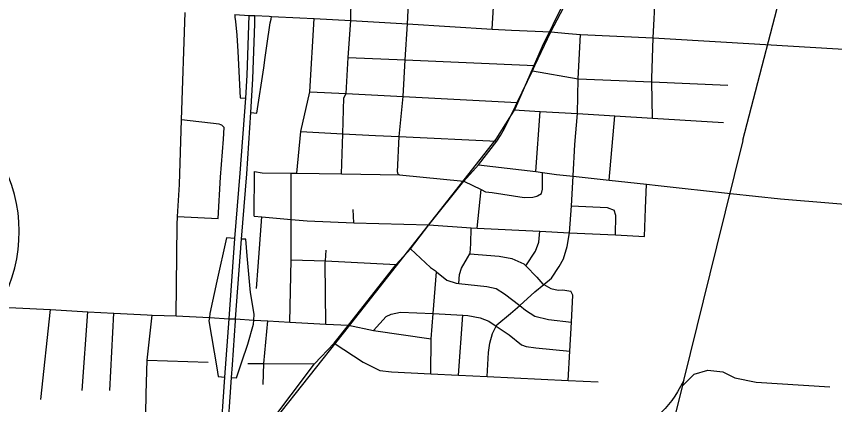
# Model space of a CAD drawing. Extents: x 114604 to 551442, y 316898 to 567001.
# Drawn here: x 208463 to 215201, y 397788 to 400988 of the extents above; entities that cross this region are included whole.
import ezdxf

# ---------------------------------------------------------------- set-up
doc = ezdxf.new("R2010")
doc.units = 0
for name, color, linetype in [('_CIVIL_CONSTRUCTION', 7, 'Continuous'), ('GE_P_Alignment_1000_Bearings', 7, 'Continuous'), ('GE_P_Alignment_100_Cardinal_Points', 7, 'Continuous'), ('GE_P_Alignment_500_Cardinal_Points', 7, 'Continuous'), ('GE_P_Alignment_500_Stations', 7, 'Continuous')]:
    doc.layers.add(name, color=color, linetype=linetype)

msp = doc.modelspace()

# ---------------------------------------------------------------- linework, layer by layer
at = {"layer": '_CIVIL_CONSTRUCTION'}
for points in [[(212864.2, 400859.1), (213048, 401212.9), (213215.5, 401555.3), (213232.2, 401591.7), (213382.9, 401894), (213511.4, 402139.6), (213525.8, 402185), (213646.2, 402425.4), (213667.4, 402474.7), (213786.7, 402725), (213928.6, 403034.7), (214070.1, 403330.2)], [(210057.9, 397016.7), (210115.5, 397085.9), (210173.7, 397162.9), (210246.9, 397248.4), (210532.4, 397613), (210917.8, 398125.5), (211078.8, 398294.9), (211198.5, 398443.9), (211589.4, 398942.1), (211708.4, 399073.6), (211858.2, 399270), (212148.6, 399629.2), (212269.4, 399765.8), (212418.2, 399960.6), (212450.3, 400006.2), (212471.5, 400043.8), (212558.2, 400217.6), (212586.8, 400277.2), (212713.4, 400538.6), (212731.1, 400583.1), (212864.2, 400859.1)]]:
    msp.add_lwpolyline(points, dxfattribs=at)
at = {"layer": 'GE_P_Alignment_1000_Bearings'}
msp.add_line((213950, 397945.8), (213960, 397986.5), dxfattribs=at)
for points in [[(214445.4, 399966.6), (214831.4, 401459.1), (215381.4, 403717.5), (215872.1, 405698.5), (216250.7, 407094.4), (216835.7, 409496.5), (217492.6, 412147), (218312.6, 415394.9), (218871.9, 417669.8)], [(217729.7, 417088.6), (217319.5, 416524.5), (217197.5, 416338.2), (217145.7, 416222.4), (217066.5, 415993.7), (216940.7, 415673.1), (216425, 414123.5), (216354.8, 413870.9), (216255.8, 413556.7), (216173.7, 413117.4), (216156.3, 412749.3), (216118.4, 412204.4), (216085.3, 411763.7), (215956.5, 409499.4), (215888.9, 408435.2), (215803.9, 407002.9), (215746.3, 406887.1), (214644.2, 404577.3), (213854.9, 402901.9), (212791.1, 400740.6), (212569.1, 400228.8), (212412.1, 399976.7), (211153, 398378.5), (210588.3, 397664.1)], [(213960, 397986.5), (214231.7, 399089.7), (214446.6, 399963.8)], [(213950, 397945.8), (214044.7, 398040.7), (214157.3, 398072.7), (214278.9, 398059.7), (214380, 398008.4), (214555.6, 397973.2), (214944.7, 397949.9), (215161.8, 397935.9)], [(213960, 397986.5), (213907, 397894.7), (213884.5, 397858.2), (213860, 397822.9), (213833.7, 397789), (213805.5, 397756.7), (213775.6, 397725.9), (213744.1, 397696.8), (213726.1, 397681.1), (213702.6, 397661.9), (213677.8, 397644.2), (213651.9, 397628.2), (213625, 397614), (213597.3, 397601.6), (213568.8, 397591), (213488.1, 397564), (213458.7, 397555.5), (213428.6, 397549.5), (213398.2, 397546), (213309.8, 397539.7)], [(213825.7, 397445), (213886, 397685.7), (213950, 397945.8)]]:
    msp.add_lwpolyline(points, dxfattribs=at)
at = {"layer": 'GE_P_Alignment_100_Cardinal_Points'}
for p, q in [((212739.1, 399708.8), (212776.8, 400204.1)), ((213342.7, 399637.9), (213390.5, 400167)), ((210419.8, 399340.4), (210423.6, 399709.1)), ((211618.7, 399681.9), (212148.6, 399629.2)), ((212258.5, 399242.8), (212290.2, 399562.1)), ((211241, 399287.7), (211235.3, 399395.5)), ((209790.1, 399339.6), (210125.3, 399322.5)), ((208665.1, 397831.7), (208744.6, 398573.3)), ((209005.6, 397904.7), (209050.7, 398554.4)), ((209231.3, 397904.7), (209265.3, 398543.5)), ((212104.7, 398031.5), (212139.2, 398526)), ((209540.8, 398154.2), (210042.2, 398137.6))]:
    msp.add_line(p, q, dxfattribs=at)
for points in [[(211685.4, 400977.8), (211700.1, 401294.2), (211706.4, 401670.8), (211725.2, 401975.6), (211742.6, 402258.2), (211743, 402266.6), (211759.7, 402564.9), (211777.2, 402879.1), (211794.4, 403189.1), (211810, 403468), (211810.6, 403476.1), (211814.4, 403528.2), (211814.7, 403568.3), (211807.1, 403620.6), (211801.5, 403676.8), (211804.4, 403795.2), (211804.6, 403801.2), (211845.7, 404111), (211824.6, 404457.4)], [(211139.2, 399689.2), (211150.4, 400020.1), (211160.3, 400316.8), (211179.4, 400353.1), (211194.2, 400648.7), (211217, 400952.9), (211223.5, 401321.4), (211226.5, 401696.2), (211244.9, 402002), (211246.2, 402024), (211262.5, 402293.9)], [(213701.6, 400149.8), (213695.2, 400447.7), (213696, 400476.5), (213705.9, 400810), (213725, 401180.6), (213742.5, 401517.5)], [(212379.8, 400883.5), (212402, 401254.4)], [(209777.5, 398519.9), (209786, 399269.4), (209790.1, 399339.6), (209805.1, 399601.7), (209823.3, 400134.5), (209853.5, 401019.1)], [(210262.4, 401001.9), (210380, 400996.2), (210427.8, 400993.9), (210543.7, 400988.3), (210563, 400987.4), (210795.9, 400975.4)], [(210772.7, 399695.1), (210804.3, 400039.6), (210879.1, 400366.3), (210914.5, 400969.5)], [(210795.9, 400975.4), (210914.5, 400969.5), (211217, 400952.9), (211683, 400925.1), (212379.8, 400883.5), (212541.2, 400875.4)], [(211618.7, 399681.9), (211616.9, 399682.8), (211610.7, 399686), (211606.7, 399688), (211600.8, 399708.1), (211614, 399996.9), (211649, 400327.3), (211664.1, 400629.4), (211683, 400925.1), (211685.4, 400977.8)], [(212338.5, 398020.3), (212350.8, 398217.7), (212360.5, 398295.7), (212384.1, 398373.4), (212414.4, 398434.2), (212419.6, 398444.8), (212531.7, 398538.7), (212607.3, 398606), (212731.5, 398716.9), (212805.2, 398778.1), (212868, 398830.3), (212932.1, 398927.1), (212967.4, 398990.6), (212997.6, 399092.1), (213018, 399204.3), (213032.7, 399425.9), (213046.6, 399670.3), (213046.8, 399674.7), (213061.4, 399930.6), (213083.4, 400186.1), (213088.9, 400473), (213107.6, 400839.6)], [(212541.2, 400875.4), (212864.2, 400859.1), (213010.2, 400847.4)], [(213010.2, 400847.4), (213107.6, 400839.6), (213705.9, 400810), (214309, 400774.5)], [(214309, 400774.5), (215734.3, 400690.5), (216022, 400657.1), (216352.4, 400638.1), (216683.7, 400614), (217008, 400592.7), (217296.2, 400558.4), (217678, 400552.8), (217959, 400532.4), (217996.1, 400530.2)], [(211194.2, 400648.7), (211664.1, 400629.4), (212731.1, 400583.1)], [(212713.4, 400538.6), (213088.9, 400473), (213695.2, 400447.7), (214322.3, 400421.4)], [(210879.1, 400366.3), (211179.4, 400353.1), (211649, 400327.3), (212586.8, 400277.2)], [(212558.2, 400217.6), (212776.8, 400204.1), (213083.4, 400186.1), (213390.5, 400167), (213701.6, 400149.8), (214284.1, 400113.8)], [(210125.3, 399322.5), (210144.5, 399662.8), (210169.1, 399977), (210173.1, 400071.1), (210155.6, 400091.5), (210146, 400094.9), (210131.7, 400100), (209823.3, 400134.5)], [(210804.3, 400039.6), (211150.4, 400020.1), (211420.2, 400005), (211614, 399996.9), (212418.2, 399960.6)], [(212269.4, 399765.8), (212739.1, 399708.8), (212795.9, 399701), (212910.1, 399685.2), (213046.6, 399670.3), (213342.7, 399637.9), (213652.5, 399603.9), (213746.5, 399593.6), (214342.9, 399529), (214754.6, 399484.4), (215615.5, 399412.3), (216558.4, 399350.6), (216828.4, 399338.9), (216908.4, 399336.7), (217518.3, 399320.4)], [(210423.6, 399709.1), (210487.4, 399699.7), (210726.9, 399695.9), (210772.7, 399695.1), (211139.2, 399689.2), (211618.7, 399681.9)], [(210716, 398466.8), (210725.9, 398982.1), (210726.1, 399121.6), (210726.4, 399314.3), (210726.9, 399695.9)], [(212148.6, 399629.2), (212290.2, 399562.1), (212326.9, 399543.1), (212379.7, 399535.3), (212644, 399496.4), (212716, 399496.9), (212749.5, 399506.7), (212754.3, 399508.1), (212786.8, 399529.5), (212795.5, 399563.4), (212795.9, 399701)], [(213635.6, 399175), (213644.4, 399403.4), (213652.5, 399603.9)], [(213032.7, 399425.9), (213326.5, 399412), (213386.1, 399390.7)], [(210419.8, 399340.4), (210485, 399334.8), (210726.4, 399314.3), (210857.2, 399303.2), (211241, 399287.7), (211858.2, 399270), (212208.7, 399245.3), (212258.5, 399242.8), (212774.1, 399216.7), (213018, 399204.3), (213397.4, 399186.3), (213635.6, 399175)], [(210441.2, 398746.6), (210454.7, 398927.6), (210485, 399334.8)], [(213397.4, 399186.3), (213399.2, 399348.3), (213386.1, 399390.7)], [(212105.6, 398786.4), (212110.4, 398862.1), (212127.5, 398913.9), (212177.3, 398999), (212197, 399031.6), (212200.1, 399036.6), (212205.7, 399112.7), (212208.7, 399245.3)], [(212657.2, 398932.1), (212738.7, 399053.5), (212764.2, 399127.1), (212774.1, 399216.7)], [(211010.7, 398452), (211006.6, 398958.9), (211007.6, 398972.4), (211014.1, 399061.4)], [(211708.4, 399073.6), (211874.1, 398918.6), (211912.9, 398890.3), (211921.9, 398883), (212007.3, 398814.2), (212084.8, 398788.5), (212105.6, 398786.4), (212336.4, 398763.2), (212414, 398745.6), (212483.1, 398702), (212607.3, 398606), (212656.4, 398568.1), (212731.3, 398518.4), (212844.8, 398490), (213032.8, 398468.4)], [(212197, 399031.6), (212437.7, 399011.6), (212541.3, 398993.4), (212640.4, 398949.3), (212657.2, 398932.1), (212748.1, 398838.8), (212798.9, 398781.6), (212805.2, 398778.1), (212864.2, 398744.2), (212924, 398732.9), (212962, 398734.1), (213029.8, 398724.7)], [(210725.9, 398982.1), (211007.6, 398972.4), (211589.4, 398942.1)], [(211874.7, 398042.5), (211879, 398331.8), (211895.1, 398538.2), (211921.9, 398883)], [(213006.2, 397988.3), (213019.5, 398227.9), (213032.8, 398468.4), (213045.1, 398690.3), (213029.8, 398724.7)], [(207986.7, 398609.2), (208458.9, 398586.8), (208744.6, 398573.3), (209050.7, 398554.4), (209265.3, 398543.5), (209538.7, 398527.7), (209582.2, 398526.3), (209777.5, 398519.9), (210052.2, 398505.5), (210214.3, 398496.6), (210267.2, 398495.2), (210419.1, 398484.7), (210533.1, 398477.9), (210716, 398466.8), (211010.7, 398452), (211198.5, 398443.9)], [(209508.5, 396379.2), (209514.7, 396837.9), (209515.2, 396871.9), (209532.5, 397877.7), (209540.8, 398154.2), (209582.2, 398526.3)], [(211402.9, 398398.2), (211506.7, 398513.9), (211549.2, 398535.1), (211625.6, 398551.6), (211895.1, 398538.2), (212139.2, 398526), (212181.2, 398523.9), (212280.9, 398503.8), (212352.3, 398476.3), (212414.4, 398434.2), (212519.9, 398362.5), (212622.3, 398280.2), (212662, 398267.3), (212739.8, 398257.7), (213019.5, 398227.9)], [(210494.5, 397953.8), (210501.5, 398126.5), (210533.1, 398477.9)], [(211198.5, 398443.9), (211402.9, 398398.2), (211879, 398331.8)], [(211078.8, 398294.9), (211318.7, 398139.1), (211455.3, 398070.1), (211551.1, 398058.1), (211874.7, 398042.5), (212104.7, 398031.5), (212338.5, 398020.3), (213006.2, 397988.3), (213254.1, 397976.4)], [(210370.1, 398126.8), (210501.5, 398126.5), (210917.8, 398125.5)]]:
    msp.add_lwpolyline(points, dxfattribs=at)
at = {"layer": 'GE_P_Alignment_500_Cardinal_Points'}
for points in [[(210262.4, 401001.9), (210262.9, 400980.3), (210268.2, 400944.7), (210277.7, 400831.7), (210286.8, 400697.9), (210306.4, 400316.2), (210351.6, 400313.3)], [(210511.7, 400648.8), (210525.3, 400744.9), (210552.4, 400933.5), (210561.9, 400964.1), (210563, 400987.4)], [(210395, 400196), (210444.3, 400190.8), (210499.6, 400564), (210511.7, 400648.8)], [(210261, 399156.8), (210193.2, 399161.7), (210114.5, 398805.9)], [(210419.1, 398484.7), (210421.1, 398533.1), (210391.8, 398711.3), (210362.4, 399015.6), (210353, 399150.7), (210316.4, 399153.3)], [(210114.5, 398805.9), (210055.8, 398540.6), (210052.2, 398505.5)], [(210052.2, 398505.5), (210048.5, 398478.1), (210113.9, 398091), (210124.1, 398019.6), (210179.5, 398016.1)], [(210319.6, 398139.9), (210369, 398286.9), (210416.2, 398451.9), (210419.1, 398484.7)], [(210234.8, 398012.6), (210275.9, 398009.9), (210319.6, 398139.9)]]:
    msp.add_lwpolyline(points, dxfattribs=at)
msp.add_arc((207268.5, 399213.1), 1218.2, 269.77544, 25.58178, dxfattribs=at)
at = {"layer": 'GE_P_Alignment_500_Stations'}
msp.add_line((210241.8, 398116.4), (210266.1, 398479.7), dxfattribs=at)
for points in [[(210494, 393496.4), (210448.1, 393798.5), (210416.6, 394028), (210350.6, 394466.4), (210293.7, 394844), (210236.3, 395214), (210155, 395746.5), (210135, 395912.3), (210116, 396057.5), (210096.1, 396243.8), (210086.2, 396416.8), (210086.6, 396594), (210100.1, 396840.1), (210115.5, 397085.9), (210142.7, 397493.6), (210179.5, 398016.1), (210214.3, 398496.6), (210261, 399156.8), (210305.5, 399694.7), (210351.6, 400313.3), (210364.6, 400504.3), (210380, 400996.2)], [(210425.7, 400926.1), (210427.8, 400993.9)], [(210266.1, 398479.7), (210267.2, 398495.2), (210316.4, 399153.3), (210360.9, 399691.2), (210395, 400196), (210411.2, 400472.2), (210425.7, 400926.1)], [(210167, 397042.9), (210173.7, 397162.9), (210198.2, 397490.7), (210234.8, 398012.6), (210241.8, 398116.4)]]:
    msp.add_lwpolyline(points, dxfattribs=at)

doc.saveas('drawing.dxf')
